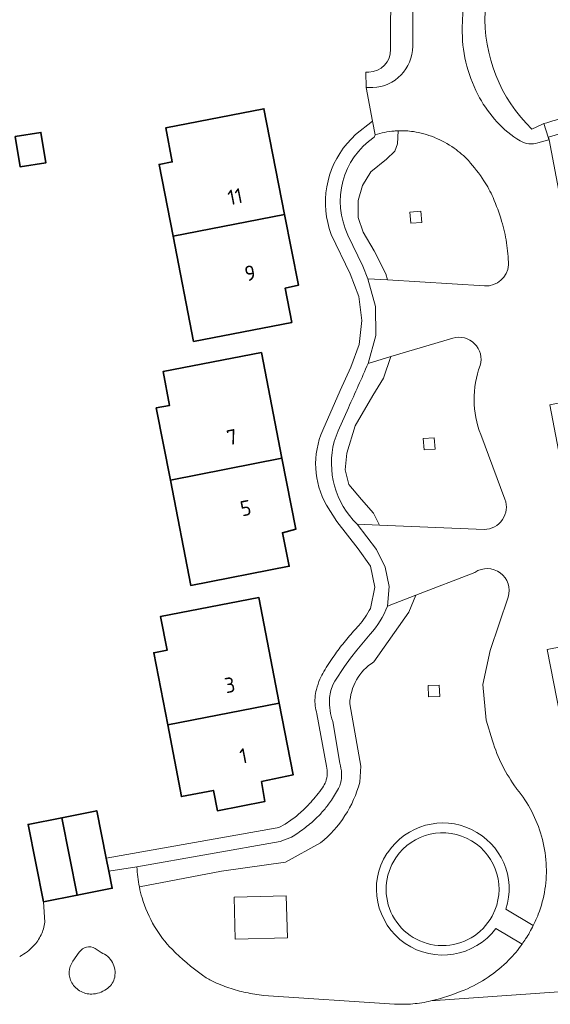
# Model space of a CAD drawing. Extents: x 150256 to 156914, y 461459 to 469481.
# Tile 705 of 731: x 154907 to 154954, y 468125 to 468212. Entities that reach past the tile are written whole.
import ezdxf
from ezdxf.enums import TextEntityAlignment as Align

# ---------------------------------------------------------------- set-up
doc = ezdxf.new("R2010")
doc.units = 0
doc.header["$LTSCALE"] = 0.75
for name, color, linetype, lineweight in [('B-RO-GR-BEPLANTING_CULTUUR_BODEMBEDEKKER-GV', 251, 'CONTINUOUS', 18), ('B-RO-GR-GROENVOORZIENING-GV', 251, 'CONTINUOUS', 18), ('B-RO-GR-HAAG-GV', 251, 'CONTINUOUS', 13), ('B-RO-OG-BEBOUWING-GV', 6, 'CONTINUOUS', 35), ('B-RO-OG-BEBOUWING-T18', 1, 'CONTINUOUS', 18), ('B-RO-OG-TERREIN_CULTUURSCHEIDING-GV', 251, 'CONTINUOUS', 18), ('B-RO-OG-TERREIN_ONBEGROEID-GV', 251, 'CONTINUOUS', 18), ('B-RO-VH-VERHARDING_BETONSTRAATSTEEN-GV', 251, 'CONTINUOUS', 18), ('B-RO-VH-VERHARDING_TEGEL-GV', 251, 'CONTINUOUS', 18)]:
    doc.layers.add(name, color=color, linetype=linetype, lineweight=lineweight)
doc.styles.add('NLCS-ISO-M200-T18', font='NLCS-ISO.ttf', dxfattribs={"height": 360})

msp = doc.modelspace()

# ---------------------------------------------------------------- linework, layer by layer
at = {"layer": 'B-RO-GR-BEPLANTING_CULTUUR_BODEMBEDEKKER-GV'}
for points in [[(154912.457, 468129.703), (154911.897, 468128.892)], [(154912.457, 468129.703), (154911.897, 468128.892)], [(154914.404, 468129.665), (154913.865, 468130.037)], [(154914.404, 468129.665), (154913.865, 468130.037)]]:
    msp.add_lwpolyline(points, dxfattribs=at)
for points in [[(154913.865, 468130.037, 0.396248), (154912.457, 468129.703)], [(154913.865, 468130.037, 0.396248), (154912.457, 468129.703)], [(154915.397, 468128.798, 0.177479), (154914.404, 468129.665)], [(154915.397, 468128.798, 0.177479), (154914.404, 468129.665)], [(154911.897, 468128.892, 0.144766), (154911.567, 468127.952)], [(154911.897, 468128.892, 0.144766), (154911.567, 468127.952)], [(154915.6, 468127.495, 0.177401), (154915.397, 468128.798)], [(154915.6, 468127.495, 0.177401), (154915.397, 468128.798)], [(154911.567, 468127.952, 0.1464), (154911.799, 468126.982)], [(154911.567, 468127.952, 0.1464), (154911.799, 468126.982)], [(154911.799, 468126.982, 0.145523), (154912.615, 468126.204)], [(154911.799, 468126.982, 0.145523), (154912.615, 468126.204)], [(154915.006, 468126.518, 0.17384), (154915.6, 468127.495)], [(154915.006, 468126.518, 0.17384), (154915.6, 468127.495)], [(154912.615, 468126.204, 0.145284), (154913.724, 468125.995)], [(154912.615, 468126.204, 0.145284), (154913.724, 468125.995)], [(154913.724, 468125.995, 0.145787), (154915.006, 468126.518)], [(154913.724, 468125.995, 0.145787), (154915.006, 468126.518)]]:
    msp.add_lwpolyline(points, format="xyb", dxfattribs=at)
at = {"layer": 'B-RO-GR-GROENVOORZIENING-GV'}
for points in [[(154938.607, 468202.024, 0.369509), (154936.294, 468193.34)], [(154938.607, 468202.024, 0.369509), (154936.294, 468193.34)], [(154940.386, 468202.576, 0.053364), (154938.697, 468202.232)], [(154940.386, 468202.576, 0.053364), (154938.697, 468202.232)], [(154940.748, 468202.598, 0.011009), (154940.386, 468202.576)], [(154940.748, 468202.598, 0.011009), (154940.386, 468202.576)], [(154938.073, 468181.943, -0.006564), (154936.325, 468178.014)], [(154938.073, 468181.943, -0.006564), (154936.325, 468178.014)], [(154935.067, 468175.029, 0.268101), (154937.113, 468167.688)], [(154935.067, 468175.029, 0.268101), (154937.113, 468167.688)], [(154939.812, 468160.407, -0.078055), (154938.271, 468157.911)], [(154939.812, 468160.407, -0.078055), (154938.271, 468157.911)], [(154936.452, 468151.742, -0.248885), (154938.579, 468155.46)], [(154936.452, 468151.742, -0.248885), (154938.579, 468155.46)], [(154934.958, 468153.424, 0.04117), (154934.743, 468152.767)], [(154934.958, 468153.424, 0.04117), (154934.743, 468152.767)], [(154934.658, 468152.163, 0.050374), (154934.705, 468151.15)], [(154934.658, 468152.163, 0.050374), (154934.705, 468151.15)], [(154934.743, 468152.767, 0.047995), (154934.658, 468152.163)], [(154934.743, 468152.767, 0.047995), (154934.658, 468152.163)], [(154934.705, 468151.15, 0.048546), (154934.939, 468150.163)], [(154934.705, 468151.15, 0.048546), (154934.939, 468150.163)], [(154935.566, 468146.463, -0.068208), (154935.722, 468145.585)], [(154935.566, 468146.463, -0.068208), (154935.722, 468145.585)], [(154935.722, 468145.585, -0.068664), (154935.635, 468144.698)], [(154935.722, 468145.585, -0.068664), (154935.635, 468144.698)], [(154933.869, 468139.409, 0.15931), (154937.331, 468144.78)], [(154933.869, 468139.409, 0.15931), (154937.331, 468144.78)], [(154935.452, 468144.226, -0.026583), (154934.729, 468143.065)], [(154935.452, 468144.226, -0.026583), (154934.729, 468143.065)], [(154935.635, 468144.698, -0.069348), (154935.452, 468144.226)], [(154935.635, 468144.698, -0.069348), (154935.452, 468144.226)], [(154934.729, 468143.065, -0.025846), (154934.09, 468142.238)], [(154934.729, 468143.065, -0.025846), (154934.09, 468142.238)], [(154934.09, 468142.238, -0.026833), (154933.417, 468141.532)], [(154934.09, 468142.238, -0.026833), (154933.417, 468141.532)], [(154933.417, 468141.532, -0.027524), (154932.393, 468140.668)], [(154933.417, 468141.532, -0.027524), (154932.393, 468140.668)], [(154932.393, 468140.668, -0.027945), (154931.282, 468139.919)], [(154932.393, 468140.668, -0.027945), (154931.282, 468139.919)], [(154917.571, 468137.275, 0.0404), (154917.787, 468135.492)], [(154917.571, 468137.275, 0.0404), (154917.787, 468135.492)]]:
    msp.add_lwpolyline(points, format="xyb", dxfattribs=at)
for points in [[(154936.294, 468193.34), (154937.614, 468190.587), (154938.067, 468189.471), (154939.793, 468189.365), (154939.666, 468189.905), (154938.611, 468191.944), (154937.626, 468193.603), (154937.211, 468194.899), (154937.211, 468196.403), (154937.592, 468197.751), (154938.335, 468198.961), (154939.717, 468200.067), (154940.46, 468200.775), (154940.685, 468201.449), (154940.748, 468202.598)], [(154936.294, 468193.34), (154937.614, 468190.587), (154938.067, 468189.471), (154939.793, 468189.365), (154939.666, 468189.905), (154938.611, 468191.944), (154937.626, 468193.603), (154937.211, 468194.899), (154937.211, 468196.403), (154937.592, 468197.751), (154938.335, 468198.961), (154939.717, 468200.067), (154940.46, 468200.775), (154940.685, 468201.449), (154940.748, 468202.598)], [(154938.697, 468202.232), (154938.607, 468202.024)], [(154938.697, 468202.232), (154938.607, 468202.024)], [(154937.113, 468167.688), (154939.086, 468167.607), (154938.568, 468168.664), (154937.48, 468169.877), (154936.372, 468171.216), (154936.058, 468172.512), (154936.183, 468173.977), (154936.936, 468176.403), (154938.484, 468179.101), (154939.446, 468180.649), (154940.104, 468182.552), (154938.073, 468181.943)], [(154937.113, 468167.688), (154939.086, 468167.607), (154938.568, 468168.664), (154937.48, 468169.877), (154936.372, 468171.216), (154936.058, 468172.512), (154936.183, 468173.977), (154936.936, 468176.403), (154938.484, 468179.101), (154939.446, 468180.649), (154940.104, 468182.552), (154938.073, 468181.943)], [(154936.325, 468178.014), (154935.424, 468175.96), (154935.067, 468175.029)], [(154936.325, 468178.014), (154935.424, 468175.96), (154935.067, 468175.029)], [(154938.579, 468155.46), (154941.68, 468159.87), (154942.316, 468161.38), (154939.812, 468160.407)], [(154938.579, 468155.46), (154941.68, 468159.87), (154942.316, 468161.38), (154939.812, 468160.407)], [(154938.271, 468157.911), (154937.066, 468156.492), (154936.513, 468155.786), (154935.988, 468155.058), (154935.136, 468153.766), (154934.958, 468153.424)], [(154938.271, 468157.911), (154937.066, 468156.492), (154936.513, 468155.786), (154935.988, 468155.058), (154935.136, 468153.766), (154934.958, 468153.424)], [(154937.331, 468144.78), (154937.42, 468146.2), (154936.452, 468151.742)], [(154937.331, 468144.78), (154937.42, 468146.2), (154936.452, 468151.742)], [(154934.939, 468150.163), (154935.566, 468146.463)], [(154934.939, 468150.163), (154935.566, 468146.463)], [(154931.282, 468139.919), (154930.272, 468139.517), (154917.571, 468137.275)], [(154931.282, 468139.919), (154930.272, 468139.517), (154917.571, 468137.275)], [(154917.787, 468135.492), (154925.06, 468136.88), (154930.76, 468137.7), (154933.869, 468139.409)], [(154917.787, 468135.492), (154925.06, 468136.88), (154930.76, 468137.7), (154933.869, 468139.409)]]:
    msp.add_lwpolyline(points, dxfattribs=at)
at = {"layer": 'B-RO-GR-HAAG-GV'}
for points in [[(154938.607, 468202.024, 0.369509), (154936.294, 468193.34)], [(154938.607, 468202.024, 0.369509), (154936.294, 468193.34)], [(154940.386, 468202.576, 0.053364), (154938.697, 468202.232)], [(154940.386, 468202.576, 0.053364), (154938.697, 468202.232)], [(154940.748, 468202.598, 0.011009), (154940.386, 468202.576)], [(154940.748, 468202.598, 0.011009), (154940.386, 468202.576)], [(154938.073, 468181.943, -0.006564), (154936.325, 468178.014)], [(154938.073, 468181.943, -0.006564), (154936.325, 468178.014)], [(154935.067, 468175.029, 0.268101), (154937.113, 468167.688)], [(154935.067, 468175.029, 0.268101), (154937.113, 468167.688)], [(154939.812, 468160.407, -0.078055), (154938.271, 468157.911)], [(154939.812, 468160.407, -0.078055), (154938.271, 468157.911)], [(154936.452, 468151.742, -0.248885), (154938.579, 468155.46)], [(154936.452, 468151.742, -0.248885), (154938.579, 468155.46)], [(154934.958, 468153.424, 0.04117), (154934.743, 468152.767)], [(154934.958, 468153.424, 0.04117), (154934.743, 468152.767)], [(154934.658, 468152.163, 0.050374), (154934.705, 468151.15)], [(154934.658, 468152.163, 0.050374), (154934.705, 468151.15)], [(154934.743, 468152.767, 0.047995), (154934.658, 468152.163)], [(154934.743, 468152.767, 0.047995), (154934.658, 468152.163)], [(154934.705, 468151.15, 0.048546), (154934.939, 468150.163)], [(154934.705, 468151.15, 0.048546), (154934.939, 468150.163)], [(154935.566, 468146.463, -0.068208), (154935.722, 468145.585)], [(154935.566, 468146.463, -0.068208), (154935.722, 468145.585)], [(154935.722, 468145.585, -0.068664), (154935.635, 468144.698)], [(154935.722, 468145.585, -0.068664), (154935.635, 468144.698)], [(154933.869, 468139.409, 0.15931), (154937.331, 468144.78)], [(154933.869, 468139.409, 0.15931), (154937.331, 468144.78)], [(154935.452, 468144.226, -0.026583), (154934.729, 468143.065)], [(154935.452, 468144.226, -0.026583), (154934.729, 468143.065)], [(154935.635, 468144.698, -0.069348), (154935.452, 468144.226)], [(154935.635, 468144.698, -0.069348), (154935.452, 468144.226)], [(154934.729, 468143.065, -0.025846), (154934.09, 468142.238)], [(154934.729, 468143.065, -0.025846), (154934.09, 468142.238)], [(154934.09, 468142.238, -0.026833), (154933.417, 468141.532)], [(154934.09, 468142.238, -0.026833), (154933.417, 468141.532)], [(154933.417, 468141.532, -0.027524), (154932.393, 468140.668)], [(154933.417, 468141.532, -0.027524), (154932.393, 468140.668)], [(154932.393, 468140.668, -0.027945), (154931.282, 468139.919)], [(154932.393, 468140.668, -0.027945), (154931.282, 468139.919)], [(154917.571, 468137.275, 0.0404), (154917.787, 468135.492)], [(154917.571, 468137.275, 0.0404), (154917.787, 468135.492)]]:
    msp.add_lwpolyline(points, format="xyb", dxfattribs=at)
for points in [[(154936.294, 468193.34), (154937.614, 468190.587), (154938.067, 468189.471), (154939.793, 468189.365), (154939.666, 468189.905), (154938.611, 468191.944), (154937.626, 468193.603), (154937.211, 468194.899), (154937.211, 468196.403), (154937.592, 468197.751), (154938.335, 468198.961), (154939.717, 468200.067), (154940.46, 468200.775), (154940.685, 468201.449), (154940.748, 468202.598)], [(154936.294, 468193.34), (154937.614, 468190.587), (154938.067, 468189.471), (154939.793, 468189.365), (154939.666, 468189.905), (154938.611, 468191.944), (154937.626, 468193.603), (154937.211, 468194.899), (154937.211, 468196.403), (154937.592, 468197.751), (154938.335, 468198.961), (154939.717, 468200.067), (154940.46, 468200.775), (154940.685, 468201.449), (154940.748, 468202.598)], [(154938.697, 468202.232), (154938.607, 468202.024)], [(154938.697, 468202.232), (154938.607, 468202.024)], [(154937.113, 468167.688), (154939.086, 468167.607), (154938.568, 468168.664), (154937.48, 468169.877), (154936.372, 468171.216), (154936.058, 468172.512), (154936.183, 468173.977), (154936.936, 468176.403), (154938.484, 468179.101), (154939.446, 468180.649), (154940.104, 468182.552), (154938.073, 468181.943)], [(154937.113, 468167.688), (154939.086, 468167.607), (154938.568, 468168.664), (154937.48, 468169.877), (154936.372, 468171.216), (154936.058, 468172.512), (154936.183, 468173.977), (154936.936, 468176.403), (154938.484, 468179.101), (154939.446, 468180.649), (154940.104, 468182.552), (154938.073, 468181.943)], [(154936.325, 468178.014), (154935.424, 468175.96), (154935.067, 468175.029)], [(154936.325, 468178.014), (154935.424, 468175.96), (154935.067, 468175.029)], [(154938.579, 468155.46), (154941.68, 468159.87), (154942.316, 468161.38), (154939.812, 468160.407)], [(154938.579, 468155.46), (154941.68, 468159.87), (154942.316, 468161.38), (154939.812, 468160.407)], [(154938.271, 468157.911), (154937.066, 468156.492), (154936.513, 468155.786), (154935.988, 468155.058), (154935.136, 468153.766), (154934.958, 468153.424)], [(154938.271, 468157.911), (154937.066, 468156.492), (154936.513, 468155.786), (154935.988, 468155.058), (154935.136, 468153.766), (154934.958, 468153.424)], [(154937.331, 468144.78), (154937.42, 468146.2), (154936.452, 468151.742)], [(154937.331, 468144.78), (154937.42, 468146.2), (154936.452, 468151.742)], [(154934.939, 468150.163), (154935.566, 468146.463)], [(154934.939, 468150.163), (154935.566, 468146.463)], [(154931.282, 468139.919), (154930.272, 468139.517), (154917.571, 468137.275)], [(154931.282, 468139.919), (154930.272, 468139.517), (154917.571, 468137.275)], [(154917.787, 468135.492), (154925.06, 468136.88), (154930.76, 468137.7), (154933.869, 468139.409)], [(154917.787, 468135.492), (154925.06, 468136.88), (154930.76, 468137.7), (154933.869, 468139.409)]]:
    msp.add_lwpolyline(points, dxfattribs=at)
at = {"layer": 'B-RO-OG-BEBOUWING-GV'}
for points in [[(154930.672, 468195.156), (154928.837, 468204.55), (154920.122, 468202.848), (154920.71, 468199.835), (154919.533, 468199.605), (154920.775, 468193.244)], [(154930.672, 468195.156), (154928.837, 468204.55), (154920.122, 468202.848), (154920.71, 468199.835), (154919.533, 468199.605), (154920.775, 468193.244)], [(154906.774, 468202.075), (154907.218, 468199.386), (154909.501, 468199.763), (154909.057, 468202.452)], [(154906.774, 468202.075), (154907.218, 468199.386), (154909.501, 468199.763), (154909.057, 468202.452)], [(154920.775, 468193.244), (154922.6, 468183.898), (154931.3, 468185.597), (154930.724, 468188.642), (154931.897, 468188.882), (154930.672, 468195.156)], [(154920.775, 468193.244), (154922.6, 468183.898), (154931.3, 468185.597), (154930.724, 468188.642), (154931.897, 468188.882), (154930.672, 468195.156)], [(154930.439, 468173.533), (154928.616, 468182.919), (154919.889, 468181.224), (154920.471, 468178.23), (154919.293, 468178.001), (154920.536, 468171.602)], [(154930.439, 468173.533), (154928.616, 468182.919), (154919.889, 468181.224), (154920.471, 468178.23), (154919.293, 468178.001), (154920.536, 468171.602)], [(154920.536, 468171.602), (154922.352, 468162.253), (154931.079, 468163.948), (154930.478, 468166.926), (154931.662, 468167.239), (154930.439, 468173.533)], [(154920.536, 468171.602), (154922.352, 468162.253), (154931.079, 468163.948), (154930.478, 468166.926), (154931.662, 468167.239), (154930.439, 468173.533)], [(154920.301, 468149.865), (154930.19, 468151.811), (154928.388, 468161.173), (154919.669, 468159.493), (154920.245, 468156.501), (154919.067, 468156.274)], [(154920.301, 468149.865), (154930.19, 468151.811), (154928.388, 468161.173), (154919.669, 468159.493), (154920.245, 468156.501), (154919.067, 468156.274)], [(154930.19, 468151.811), (154920.301, 468149.865), (154921.524, 468143.508), (154924.361, 468144.059), (154924.707, 468142.261), (154928.927, 468143.081), (154928.637, 468144.847), (154931.418, 468145.429)], [(154930.19, 468151.811), (154920.301, 468149.865), (154921.524, 468143.508), (154924.361, 468144.059), (154924.707, 468142.261), (154928.927, 468143.081), (154928.637, 468144.847), (154931.418, 468145.429)], [(154912.284, 468134.76), (154910.912, 468141.636), (154907.918, 468141.04), (154909.291, 468134.163)], [(154912.284, 468134.76), (154910.912, 468141.636), (154907.918, 468141.04), (154909.291, 468134.163)], [(154915.08, 468136.902), (154914.851, 468138.053), (154914.014, 468142.254), (154910.912, 468141.636), (154912.284, 468134.76), (154915.383, 468135.379)], [(154915.08, 468136.902), (154914.851, 468138.053), (154914.014, 468142.254), (154910.912, 468141.636), (154912.284, 468134.76), (154915.383, 468135.379)]]:
    msp.add_lwpolyline(points, close=True, dxfattribs=at)
at = {"layer": 'B-RO-OG-TERREIN_CULTUURSCHEIDING-GV'}
for points in [[(154940.748, 468202.598), (154940.685, 468201.449), (154940.46, 468200.775), (154939.717, 468200.067), (154938.335, 468198.961), (154937.592, 468197.751), (154937.211, 468196.403), (154937.211, 468194.899), (154937.626, 468193.603), (154938.611, 468191.944), (154939.666, 468189.905), (154939.793, 468189.365), (154948.409, 468188.835)], [(154940.748, 468202.598), (154940.685, 468201.449), (154940.46, 468200.775), (154939.717, 468200.067), (154938.335, 468198.961), (154937.592, 468197.751), (154937.211, 468196.403), (154937.211, 468194.899), (154937.626, 468193.603), (154938.611, 468191.944), (154939.666, 468189.905), (154939.793, 468189.365), (154948.409, 468188.835)], [(154945.59, 468184.196), (154940.104, 468182.552), (154939.446, 468180.649), (154938.484, 468179.101), (154936.936, 468176.403), (154936.183, 468173.977), (154936.058, 468172.512), (154936.372, 468171.216), (154937.48, 468169.877), (154938.568, 468168.664), (154939.086, 468167.607), (154948.375, 468167.223)], [(154945.59, 468184.196), (154940.104, 468182.552), (154939.446, 468180.649), (154938.484, 468179.101), (154936.936, 468176.403), (154936.183, 468173.977), (154936.058, 468172.512), (154936.372, 468171.216), (154937.48, 468169.877), (154938.568, 468168.664), (154939.086, 468167.607), (154948.375, 468167.223)], [(154950.216, 468169.912), (154948.079, 468175.635)], [(154950.216, 468169.912), (154948.079, 468175.635)], [(154947.552, 468163.409), (154942.316, 468161.38), (154941.68, 468159.87), (154938.579, 468155.46)], [(154947.552, 468163.409), (154942.316, 468161.38), (154941.68, 468159.87), (154938.579, 468155.46)], [(154949.105, 468148.465), (154948.548, 468150.286), (154948.268, 468153.472), (154948.903, 468156.465), (154950.502, 468161.22)], [(154949.105, 468148.465), (154948.548, 468150.286), (154948.268, 468153.472), (154948.903, 468156.465), (154950.502, 468161.22)], [(154936.452, 468151.742), (154937.42, 468146.2), (154937.331, 468144.78)], [(154936.452, 468151.742), (154937.42, 468146.2), (154937.331, 468144.78)], [(154951.283, 468144.17), (154951.248, 468144.239)], [(154951.283, 468144.17), (154951.248, 468144.239)], [(154933.869, 468139.409), (154930.76, 468137.7), (154925.06, 468136.88), (154917.787, 468135.492)], [(154933.869, 468139.409), (154930.76, 468137.7), (154925.06, 468136.88), (154917.787, 468135.492)], [(154939.727, 468138.475), (154939.831, 468138.549)], [(154939.727, 468138.475), (154939.831, 468138.549)], [(154950.307, 468133.521), (154952.729, 468132.069)], [(154950.307, 468133.521), (154952.729, 468132.069)], [(154951.733, 468130.409), (154949.414, 468131.812)], [(154951.733, 468130.409), (154949.414, 468131.812)], [(154928.807, 468125.863), (154940.413, 468125.104)], [(154928.807, 468125.863), (154940.413, 468125.104)]]:
    msp.add_lwpolyline(points, dxfattribs=at)
for points in [[(154942.093, 468202.524, 0.047562), (154940.748, 468202.598)], [(154942.093, 468202.524, 0.047562), (154940.748, 468202.598)], [(154943.924, 468202.022, 0.060194), (154942.093, 468202.524)], [(154943.924, 468202.022, 0.060194), (154942.093, 468202.524)], [(154945.712, 468201.051, 0.055425), (154943.924, 468202.022)], [(154945.712, 468201.051, 0.055425), (154943.924, 468202.022)], [(154946.976, 468199.945, 0.055674), (154945.712, 468201.051)], [(154946.976, 468199.945, 0.055674), (154945.712, 468201.051)], [(154948.356, 468198.163, 0.041715), (154946.976, 468199.945)], [(154948.356, 468198.163, 0.041715), (154946.976, 468199.945)], [(154949.164, 468196.662, 0.041202), (154948.356, 468198.163)], [(154949.164, 468196.662, 0.041202), (154948.356, 468198.163)], [(154949.925, 468194.567, 0.030933), (154949.164, 468196.662)], [(154949.925, 468194.567, 0.030933), (154949.164, 468196.662)], [(154950.355, 468192.666, 0.031498), (154949.925, 468194.567)], [(154950.355, 468192.666, 0.031498), (154949.925, 468194.567)], [(154950.532, 468190.694, 0.037999), (154950.355, 468192.666)], [(154950.532, 468190.694, 0.037999), (154950.355, 468192.666)], [(154948.409, 468188.835, 0.411341), (154950.532, 468190.694)], [(154948.409, 468188.835, 0.411341), (154950.532, 468190.694)], [(154948.013, 468181.765, 0.596209), (154945.59, 468184.196)], [(154948.013, 468181.765, 0.596209), (154945.59, 468184.196)], [(154948.079, 468175.635, -0.184665), (154948.013, 468181.765)], [(154948.079, 468175.635, -0.184665), (154948.013, 468181.765)], [(154948.375, 468167.223, 0.51962), (154950.216, 468169.912)], [(154948.375, 468167.223, 0.51962), (154950.216, 468169.912)], [(154950.502, 468161.22, 0.709641), (154947.552, 468163.409)], [(154950.502, 468161.22, 0.709641), (154947.552, 468163.409)], [(154938.579, 468155.46, 0.248885), (154936.452, 468151.742)], [(154938.579, 468155.46, 0.248885), (154936.452, 468151.742)], [(154951.248, 468144.239, -0.086457), (154949.105, 468148.465)], [(154951.248, 468144.239, -0.086457), (154949.105, 468148.465)], [(154937.331, 468144.78, -0.15931), (154933.869, 468139.409)], [(154937.331, 468144.78, -0.15931), (154933.869, 468139.409)], [(154952.589, 468142.198, 0.053001), (154951.283, 468144.17)], [(154952.589, 468142.198, 0.053001), (154951.283, 468144.17)], [(154953.46, 468139.999, 0.053308), (154952.589, 468142.198)], [(154953.46, 468139.999, 0.053308), (154952.589, 468142.198)], [(154939.831, 468138.549, -0.870362), (154950.307, 468133.521)], [(154939.831, 468138.549, -0.870362), (154950.307, 468133.521)], [(154953.868, 468137.604, 0.052577), (154953.46, 468139.999)], [(154953.868, 468137.604, 0.052577), (154953.46, 468139.999)], [(154949.414, 468131.812, -0.961828), (154939.727, 468138.475)], [(154949.414, 468131.812, -0.961828), (154939.727, 468138.475)], [(154953.765, 468135.281, 0.054659), (154953.868, 468137.604)], [(154953.765, 468135.281, 0.054659), (154953.868, 468137.604)], [(154917.787, 468135.492, 0.021037), (154918.027, 468134.53)], [(154917.787, 468135.492, 0.021037), (154918.027, 468134.53)], [(154953.172, 468133.071, 0.054698), (154953.765, 468135.281)], [(154953.172, 468133.071, 0.054698), (154953.765, 468135.281)], [(154918.027, 468134.53, 0.061809), (154919.137, 468131.978)], [(154918.027, 468134.53, 0.061809), (154919.137, 468131.978)], [(154952.729, 468132.069, 0.022892), (154953.172, 468133.071)], [(154952.729, 468132.069, 0.022892), (154953.172, 468133.071)], [(154919.137, 468131.978, 0.062214), (154920.686, 468129.961)], [(154919.137, 468131.978, 0.062214), (154920.686, 468129.961)], [(154950.563, 468129.014, 0.038607), (154951.733, 468130.409)], [(154950.563, 468129.014, 0.038607), (154951.733, 468130.409)], [(154920.686, 468129.961, 0.043662), (154923.393, 468127.653)], [(154920.686, 468129.961, 0.043662), (154923.393, 468127.653)], [(154948.719, 468127.478, 0.050896), (154950.563, 468129.014)], [(154948.719, 468127.478, 0.050896), (154950.563, 468129.014)], [(154923.393, 468127.653, 0.044755), (154924.282, 468127.131)], [(154923.393, 468127.653, 0.044755), (154924.282, 468127.131)], [(154924.282, 468127.131, 0.028811), (154925.739, 468126.539)], [(154924.282, 468127.131, 0.028811), (154925.739, 468126.539)], [(154946.614, 468126.347, 0.050734), (154948.719, 468127.478)], [(154946.614, 468126.347, 0.050734), (154948.719, 468127.478)], [(154925.739, 468126.539, 0.030178), (154927.234, 468126.122)], [(154925.739, 468126.539, 0.030178), (154927.234, 468126.122)], [(154927.234, 468126.122, 0.023614), (154928.807, 468125.863)], [(154927.234, 468126.122, 0.023614), (154928.807, 468125.863)], [(154943.645, 468125.377, 0.038372), (154946.614, 468126.347)], [(154943.645, 468125.377, 0.038372), (154946.614, 468126.347)], [(154940.413, 468125.104, 0.039973), (154942.039, 468125.117)], [(154940.413, 468125.104, 0.039973), (154942.039, 468125.117)], [(154942.039, 468125.117, 0.040012), (154943.645, 468125.377)], [(154942.039, 468125.117, 0.040012), (154943.645, 468125.377)]]:
    msp.add_lwpolyline(points, format="xyb", dxfattribs=at)
for points in [[(154942.752, 468195.454), (154942.841, 468194.463), (154941.862, 468194.394), (154941.78, 468195.385)], [(154942.752, 468195.454), (154942.841, 468194.463), (154941.862, 468194.394), (154941.78, 468195.385)], [(154943.059, 468174.286), (154942.977, 468175.277), (154943.949, 468175.346), (154944.037, 468174.355)], [(154943.059, 468174.286), (154942.977, 468175.277), (154943.949, 468175.346), (154944.037, 468174.355)], [(154944.39, 468153.4), (154944.43, 468152.4), (154943.44, 468152.36), (154943.4, 468153.36)], [(154944.39, 468153.4), (154944.43, 468152.4), (154943.44, 468152.36), (154943.4, 468153.36)], [(154930.82, 468134.71), (154930.92, 468130.97), (154926.3, 468130.85), (154926.2, 468134.58)], [(154930.82, 468134.71), (154930.92, 468130.97), (154926.3, 468130.85), (154926.2, 468134.58)]]:
    msp.add_lwpolyline(points, close=True, dxfattribs=at)
at = {"layer": 'B-RO-OG-TERREIN_ONBEGROEID-GV'}
for points in [[(154949.117, 468132.971, 0.947013), (154940.538, 468138.086)], [(154949.117, 468132.971, 0.947013), (154940.538, 468138.086)], [(154940.538, 468138.086, 1.051607), (154949.072, 468132.906)], [(154940.538, 468138.086, 1.051607), (154949.072, 468132.906)]]:
    msp.add_lwpolyline(points, format="xyb", dxfattribs=at)
msp.add_lwpolyline([(154949.072, 468132.906), (154949.117, 468132.971)], dxfattribs=at)
msp.add_lwpolyline([(154949.072, 468132.906), (154949.117, 468132.971)], dxfattribs=at)
at = {"layer": 'B-RO-VH-VERHARDING_BETONSTRAATSTEEN-GV'}
for points in [[(154942.04, 468210.099), (154942.101, 468229.022), (154942.104, 468229.866)], [(154942.04, 468210.099), (154942.101, 468229.022), (154942.104, 468229.866)], [(154946.43, 468211.738), (154946.662, 468216.974), (154947.075, 468228.474), (154947.101, 468228.844), (154942.101, 468229.022), (154942.04, 468210.099)], [(154946.43, 468211.738), (154946.662, 468216.974), (154947.075, 468228.474), (154947.101, 468228.844), (154942.101, 468229.022), (154942.04, 468210.099)], [(154947.101, 468228.844), (154947.075, 468228.474), (154946.662, 468216.974), (154946.43, 468211.738)], [(154947.101, 468228.844), (154947.075, 468228.474), (154946.662, 468216.974), (154946.43, 468211.738)], [(154940.103, 468215.906), (154940.069, 468209.816)], [(154940.103, 468215.906), (154940.069, 468209.816)], [(154938.145, 468207.798), (154937.874, 468207.791), (154937.91, 468206.432), (154938.486, 468206.433)], [(154938.145, 468207.798), (154937.874, 468207.791), (154937.91, 468206.432), (154938.486, 468206.433)], [(154938.486, 468206.433), (154937.91, 468206.432), (154938.469, 468203.444), (154938.697, 468202.232)], [(154938.486, 468206.433), (154937.91, 468206.432), (154938.469, 468203.444), (154938.697, 468202.232)], [(154938.607, 468202.024), (154938.697, 468202.232), (154938.469, 468203.444), (154936.954, 468202.262), (154936.213, 468201.47)], [(154938.607, 468202.024), (154938.697, 468202.232), (154938.469, 468203.444), (154936.954, 468202.262), (154936.213, 468201.47)], [(154953.135, 468201.515), (154954.108, 468201.79), (154954.119, 468201.791), (154954.046, 468202.029), (154953.675, 468203.229), (154953.486, 468203.168), (154952.604, 468202.75)], [(154953.135, 468201.515), (154954.108, 468201.79), (154954.119, 468201.791), (154954.046, 468202.029), (154953.675, 468203.229), (154953.486, 468203.168), (154952.604, 468202.75)], [(154953.675, 468203.229), (154954.046, 468202.029), (154954.119, 468201.791), (154954.108, 468201.79), (154953.135, 468201.515)], [(154953.675, 468203.229), (154954.046, 468202.029), (154954.119, 468201.791), (154954.108, 468201.79), (154953.135, 468201.515)], [(154951.261, 468201.868), (154951.567, 468201.696)], [(154951.567, 468201.696), (154951.261, 468201.868)], [(154951.261, 468201.868), (154951.567, 468201.696)], [(154951.567, 468201.696), (154951.261, 468201.868)], [(154957.882, 468128.036), (154958.266, 468134.513), (154953.948, 468156.566), (154958.193, 468157.394), (154954.195, 468178.282), (154958.426, 468179.126), (154954.132, 468201.794), (154954.085, 468202.041), (154955.573, 468202.461)], [(154957.882, 468128.036), (154958.266, 468134.513), (154953.948, 468156.566), (154958.193, 468157.394), (154954.195, 468178.282), (154958.426, 468179.126), (154954.132, 468201.794), (154954.085, 468202.041), (154955.573, 468202.461)], [(154934.807, 468193.401), (154936.501, 468189.911), (154937.265, 468187.902), (154937.532, 468185.769), (154937.292, 468183.631), (154936.554, 468181.613), (154935.607, 468179.541), (154934.056, 468176.019)], [(154934.807, 468193.401), (154936.501, 468189.911), (154937.265, 468187.902), (154937.532, 468185.769), (154937.292, 468183.631), (154936.554, 468181.613), (154935.607, 468179.541), (154934.056, 468176.019)], [(154938.073, 468181.943), (154938.75, 468184.422), (154938.745, 468186.991), (154938.067, 468189.471), (154937.614, 468190.587), (154936.294, 468193.34)], [(154938.073, 468181.943), (154938.75, 468184.422), (154938.745, 468186.991), (154938.067, 468189.471), (154937.614, 468190.587), (154936.294, 468193.34)], [(154948.409, 468188.835), (154939.793, 468189.365), (154938.067, 468189.471), (154938.745, 468186.991), (154938.75, 468184.422), (154938.073, 468181.943), (154940.104, 468182.552), (154945.59, 468184.196)], [(154948.409, 468188.835), (154939.793, 468189.365), (154938.067, 468189.471), (154938.745, 468186.991), (154938.75, 468184.422), (154938.073, 468181.943), (154940.104, 468182.552), (154945.59, 468184.196)], [(154935.067, 468175.029), (154935.424, 468175.96), (154936.325, 468178.014)], [(154935.067, 468175.029), (154935.424, 468175.96), (154936.325, 468178.014)], [(154948.079, 468175.635), (154950.216, 468169.912)], [(154948.079, 468175.635), (154950.216, 468169.912)], [(154934.4, 468169.361), (154935.301, 468167.914), (154937.194, 468165.511), (154938.288, 468163.951), (154938.674, 468162.084), (154938.292, 468160.213)], [(154934.4, 468169.361), (154935.301, 468167.914), (154937.194, 468165.511), (154938.288, 468163.951), (154938.674, 468162.084), (154938.292, 468160.213)], [(154939.812, 468160.407), (154939.941, 468162.155), (154939.603, 468163.875), (154938.817, 468165.444), (154937.113, 468167.688)], [(154948.375, 468167.223), (154939.086, 468167.607), (154937.113, 468167.688), (154938.817, 468165.444), (154939.603, 468163.875), (154939.941, 468162.155), (154939.812, 468160.407), (154942.316, 468161.38), (154947.552, 468163.409)], [(154939.812, 468160.407), (154939.941, 468162.155), (154939.603, 468163.875), (154938.817, 468165.444), (154937.113, 468167.688)], [(154948.375, 468167.223), (154939.086, 468167.607), (154937.113, 468167.688), (154938.817, 468165.444), (154939.603, 468163.875), (154939.941, 468162.155), (154939.812, 468160.407), (154942.316, 468161.38), (154947.552, 468163.409)], [(154950.502, 468161.22), (154948.903, 468156.465), (154948.268, 468153.472), (154948.548, 468150.286), (154949.105, 468148.465)], [(154950.502, 468161.22), (154948.903, 468156.465), (154948.268, 468153.472), (154948.548, 468150.286), (154949.105, 468148.465)], [(154937.261, 468158.691), (154936.912, 468158.32)], [(154937.261, 468158.691), (154936.912, 468158.32)], [(154934.958, 468153.424), (154935.136, 468153.766), (154935.988, 468155.058), (154936.513, 468155.786), (154937.066, 468156.492), (154938.271, 468157.911)], [(154934.958, 468153.424), (154935.136, 468153.766), (154935.988, 468155.058), (154936.513, 468155.786), (154937.066, 468156.492), (154938.271, 468157.911)], [(154933.539, 468150.847), (154934.386, 468146.211)], [(154933.539, 468150.847), (154934.386, 468146.211)], [(154935.566, 468146.463), (154934.939, 468150.163)], [(154935.566, 468146.463), (154934.939, 468150.163)], [(154951.248, 468144.239), (154951.283, 468144.17)], [(154951.248, 468144.239), (154951.283, 468144.17)], [(154931.235, 468141.41), (154930.709, 468141.056), (154930.151, 468140.755), (154930.002, 468140.733), (154914.851, 468138.053), (154915.08, 468136.902), (154917.571, 468137.275), (154930.272, 468139.517), (154931.282, 468139.919)], [(154931.235, 468141.41), (154930.709, 468141.056), (154930.151, 468140.755), (154930.002, 468140.733), (154914.851, 468138.053), (154915.08, 468136.902), (154917.571, 468137.275), (154930.272, 468139.517), (154931.282, 468139.919)], [(154939.831, 468138.549), (154939.727, 468138.475)], [(154939.831, 468138.549), (154939.727, 468138.475)], [(154917.571, 468137.275), (154915.08, 468136.902), (154915.383, 468135.379), (154912.284, 468134.76), (154909.291, 468134.163), (154909.394, 468132.364)], [(154917.571, 468137.275), (154915.08, 468136.902), (154915.383, 468135.379), (154912.284, 468134.76), (154909.291, 468134.163), (154909.394, 468132.364)], [(154949.117, 468132.971), (154949.072, 468132.906)], [(154949.117, 468132.971), (154949.072, 468132.906)], [(154952.729, 468132.069), (154950.307, 468133.521)], [(154952.729, 468132.069), (154950.307, 468133.521)], [(154949.414, 468131.812), (154951.733, 468130.409)], [(154949.414, 468131.812), (154951.733, 468130.409)], [(154911.897, 468128.892), (154912.457, 468129.703)], [(154911.897, 468128.892), (154912.457, 468129.703)], [(154913.865, 468130.037), (154914.404, 468129.665)], [(154913.865, 468130.037), (154914.404, 468129.665)], [(154940.413, 468125.104), (154928.807, 468125.863)], [(154940.413, 468125.104), (154928.807, 468125.863)], [(154958.466, 468126.409), (154958.368, 468126.409), (154943.645, 468125.377)], [(154943.645, 468125.377), (154958.368, 468126.409)], [(154958.466, 468126.409), (154958.368, 468126.409), (154943.645, 468125.377)], [(154943.645, 468125.377), (154958.368, 468126.409)]]:
    msp.add_lwpolyline(points, dxfattribs=at)
for points in [[(154952.604, 468202.75, -0.213485), (154948.451, 468213.173)], [(154952.604, 468202.75, -0.213485), (154948.451, 468213.173)], [(154946.43, 468211.738, 0.062414), (154946.752, 468208.694)], [(154946.752, 468208.694, -0.062414), (154946.43, 468211.738)], [(154946.43, 468211.738, 0.062414), (154946.752, 468208.694)], [(154946.752, 468208.694, -0.062414), (154946.43, 468211.738)], [(154940.069, 468209.816, -0.41401), (154938.145, 468207.798)], [(154940.069, 468209.816, -0.41401), (154938.145, 468207.798)], [(154938.486, 468206.433, 0.404429), (154942.04, 468210.099)], [(154942.04, 468210.099, -0.404429), (154938.486, 468206.433)], [(154938.486, 468206.433, 0.404429), (154942.04, 468210.099)], [(154942.04, 468210.099, -0.404429), (154938.486, 468206.433)], [(154946.752, 468208.694, 0.061266), (154947.804, 468205.824)], [(154947.804, 468205.824, -0.061266), (154946.752, 468208.694)], [(154946.752, 468208.694, 0.061266), (154947.804, 468205.824)], [(154947.804, 468205.824, -0.061266), (154946.752, 468208.694)], [(154947.804, 468205.824, 0.061741), (154949.289, 468203.634)], [(154949.289, 468203.634, -0.061741), (154947.804, 468205.824)], [(154947.804, 468205.824, 0.061741), (154949.289, 468203.634)], [(154949.289, 468203.634, -0.061741), (154947.804, 468205.824)], [(154949.289, 468203.634, 0.06155), (154951.261, 468201.868)], [(154951.261, 468201.868, -0.06155), (154949.289, 468203.634)], [(154949.289, 468203.634, 0.06155), (154951.261, 468201.868)], [(154951.261, 468201.868, -0.06155), (154949.289, 468203.634)], [(154957.868, 468204.417, 0.017651), (154953.675, 468203.229)], [(154957.868, 468204.417, 0.017651), (154953.675, 468203.229)], [(154936.294, 468193.34, -0.369509), (154938.607, 468202.024)], [(154936.294, 468193.34, -0.369509), (154938.607, 468202.024)], [(154938.697, 468202.232, -0.053364), (154940.386, 468202.576)], [(154938.697, 468202.232, -0.053364), (154940.386, 468202.576)], [(154940.386, 468202.576, -0.011009), (154940.748, 468202.598)], [(154940.386, 468202.576, -0.011009), (154940.748, 468202.598)], [(154940.748, 468202.598, -0.047562), (154942.093, 468202.524)], [(154940.748, 468202.598, -0.047562), (154942.093, 468202.524)], [(154942.093, 468202.524, -0.060194), (154943.924, 468202.022)], [(154942.093, 468202.524, -0.060194), (154943.924, 468202.022)], [(154943.924, 468202.022, -0.055425), (154945.712, 468201.051)], [(154943.924, 468202.022, -0.055425), (154945.712, 468201.051)], [(154936.213, 468201.47, 0.271637), (154934.807, 468193.401)], [(154936.213, 468201.47, 0.271637), (154934.807, 468193.401)], [(154945.712, 468201.051, -0.055674), (154946.976, 468199.945)], [(154945.712, 468201.051, -0.055674), (154946.976, 468199.945)], [(154951.567, 468201.696, 0.200867), (154953.135, 468201.515)], [(154953.135, 468201.515, -0.200867), (154951.567, 468201.696)], [(154951.567, 468201.696, 0.200867), (154953.135, 468201.515)], [(154953.135, 468201.515, -0.200867), (154951.567, 468201.696)], [(154946.976, 468199.945, -0.041715), (154948.356, 468198.163)], [(154946.976, 468199.945, -0.041715), (154948.356, 468198.163)], [(154948.356, 468198.163, -0.041202), (154949.164, 468196.662)], [(154948.356, 468198.163, -0.041202), (154949.164, 468196.662)], [(154949.164, 468196.662, -0.030933), (154949.925, 468194.567)], [(154949.164, 468196.662, -0.030933), (154949.925, 468194.567)], [(154949.925, 468194.567, -0.031498), (154950.355, 468192.666)], [(154949.925, 468194.567, -0.031498), (154950.355, 468192.666)], [(154950.355, 468192.666, -0.037999), (154950.532, 468190.694)], [(154950.355, 468192.666, -0.037999), (154950.532, 468190.694)], [(154950.532, 468190.694, -0.411341), (154948.409, 468188.835)], [(154950.532, 468190.694, -0.411341), (154948.409, 468188.835)], [(154945.59, 468184.196, -0.596209), (154948.013, 468181.765)], [(154945.59, 468184.196, -0.596209), (154948.013, 468181.765)], [(154936.325, 468178.014, 0.006564), (154938.073, 468181.943)], [(154936.325, 468178.014, 0.006564), (154938.073, 468181.943)], [(154948.013, 468181.765, 0.184665), (154948.079, 468175.635)], [(154948.013, 468181.765, 0.184665), (154948.079, 468175.635)], [(154934.056, 468176.019, 0.237911), (154934.4, 468169.361)], [(154934.056, 468176.019, 0.237911), (154934.4, 468169.361)], [(154937.113, 468167.688, -0.268101), (154935.067, 468175.029)], [(154937.113, 468167.688, -0.268101), (154935.067, 468175.029)], [(154950.216, 468169.912, -0.51962), (154948.375, 468167.223)], [(154950.216, 468169.912, -0.51962), (154948.375, 468167.223)], [(154947.552, 468163.409, -0.709641), (154950.502, 468161.22)], [(154947.552, 468163.409, -0.709641), (154950.502, 468161.22)], [(154938.292, 468160.213, -0.049032), (154937.261, 468158.691)], [(154938.292, 468160.213, -0.049032), (154937.261, 468158.691)], [(154938.271, 468157.911, 0.078055), (154939.812, 468160.407)], [(154938.271, 468157.911, 0.078055), (154939.812, 468160.407)], [(154936.912, 468158.32, 0.016395), (154935.955, 468157.197)], [(154936.912, 468158.32, 0.016395), (154935.955, 468157.197)], [(154935.955, 468157.197, 0.016532), (154935.071, 468156.015)], [(154935.955, 468157.197, 0.016532), (154935.071, 468156.015)], [(154935.071, 468156.015, 0.015422), (154934.147, 468154.599)], [(154935.071, 468156.015, 0.015422), (154934.147, 468154.599)], [(154933.807, 468153.937, 0.036507), (154933.496, 468153.027)], [(154933.807, 468153.937, 0.036507), (154933.496, 468153.027)], [(154934.147, 468154.599, 0.036053), (154933.807, 468153.937)], [(154934.147, 468154.599, 0.036053), (154933.807, 468153.937)], [(154933.496, 468153.027, 0.047462), (154933.373, 468152.289)], [(154933.496, 468153.027, 0.047462), (154933.373, 468152.289)], [(154934.743, 468152.767, -0.04117), (154934.958, 468153.424)], [(154934.743, 468152.767, -0.04117), (154934.958, 468153.424)], [(154933.373, 468152.289, 0.049389), (154933.389, 468151.56)], [(154933.373, 468152.289, 0.049389), (154933.389, 468151.56)], [(154934.705, 468151.15, -0.050374), (154934.658, 468152.163)], [(154934.705, 468151.15, -0.050374), (154934.658, 468152.163)], [(154934.658, 468152.163, -0.047995), (154934.743, 468152.767)], [(154934.658, 468152.163, -0.047995), (154934.743, 468152.767)], [(154933.389, 468151.56, 0.047643), (154933.539, 468150.847)], [(154933.389, 468151.56, 0.047643), (154933.539, 468150.847)], [(154934.939, 468150.163, -0.048546), (154934.705, 468151.15)], [(154934.939, 468150.163, -0.048546), (154934.705, 468151.15)], [(154949.105, 468148.465, 0.086457), (154951.248, 468144.239)], [(154949.105, 468148.465, 0.086457), (154951.248, 468144.239)], [(154934.386, 468146.211, -0.073174), (154934.451, 468145.515)], [(154934.386, 468146.211, -0.073174), (154934.451, 468145.515)], [(154935.722, 468145.585, 0.068208), (154935.566, 468146.463)], [(154935.722, 468145.585, 0.068208), (154935.566, 468146.463)], [(154934.451, 468145.515, -0.072734), (154934.315, 468144.83)], [(154934.451, 468145.515, -0.072734), (154934.315, 468144.83)], [(154935.635, 468144.698, 0.068664), (154935.722, 468145.585)], [(154935.635, 468144.698, 0.068664), (154935.722, 468145.585)], [(154934.035, 468144.298, -0.026787), (154932.984, 468142.996)], [(154934.035, 468144.298, -0.026787), (154932.984, 468142.996)], [(154934.315, 468144.83, -0.075922), (154934.035, 468144.298)], [(154934.315, 468144.83, -0.075922), (154934.035, 468144.298)], [(154934.729, 468143.065, 0.026583), (154935.452, 468144.226)], [(154934.729, 468143.065, 0.026583), (154935.452, 468144.226)], [(154935.452, 468144.226, 0.069348), (154935.635, 468144.698)], [(154935.452, 468144.226, 0.069348), (154935.635, 468144.698)], [(154951.283, 468144.17, -0.053001), (154952.589, 468142.198)], [(154951.283, 468144.17, -0.053001), (154952.589, 468142.198)], [(154932.984, 468142.996, -0.027197), (154932.177, 468142.185)], [(154932.984, 468142.996, -0.027197), (154932.177, 468142.185)], [(154934.09, 468142.238, 0.025846), (154934.729, 468143.065)], [(154934.09, 468142.238, 0.025846), (154934.729, 468143.065)], [(154932.177, 468142.185, -0.024977), (154931.235, 468141.41)], [(154932.177, 468142.185, -0.024977), (154931.235, 468141.41)], [(154933.417, 468141.532, 0.026833), (154934.09, 468142.238)], [(154933.417, 468141.532, 0.026833), (154934.09, 468142.238)], [(154952.589, 468142.198, -0.053308), (154953.46, 468139.999)], [(154952.589, 468142.198, -0.053308), (154953.46, 468139.999)], [(154932.393, 468140.668, 0.027524), (154933.417, 468141.532)], [(154932.393, 468140.668, 0.027524), (154933.417, 468141.532)], [(154950.307, 468133.521, 0.870362), (154939.831, 468138.549)], [(154950.307, 468133.521, 0.870362), (154939.831, 468138.549)], [(154931.282, 468139.919, 0.027945), (154932.393, 468140.668)], [(154931.282, 468139.919, 0.027945), (154932.393, 468140.668)], [(154940.538, 468138.086, -0.947013), (154949.117, 468132.971)], [(154940.538, 468138.086, -0.947013), (154949.117, 468132.971)], [(154953.46, 468139.999, -0.052577), (154953.868, 468137.604)], [(154953.46, 468139.999, -0.052577), (154953.868, 468137.604)], [(154939.727, 468138.475, 0.961828), (154949.414, 468131.812)], [(154939.727, 468138.475, 0.961828), (154949.414, 468131.812)], [(154949.072, 468132.906, -1.051607), (154940.538, 468138.086)], [(154949.072, 468132.906, -1.051607), (154940.538, 468138.086)], [(154917.787, 468135.492, -0.0404), (154917.571, 468137.275)], [(154917.787, 468135.492, -0.0404), (154917.571, 468137.275)], [(154953.868, 468137.604, -0.054659), (154953.765, 468135.281)], [(154953.868, 468137.604, -0.054659), (154953.765, 468135.281)], [(154918.027, 468134.53, -0.021037), (154917.787, 468135.492)], [(154918.027, 468134.53, -0.021037), (154917.787, 468135.492)], [(154953.765, 468135.281, -0.054698), (154953.172, 468133.071)], [(154953.765, 468135.281, -0.054698), (154953.172, 468133.071)], [(154919.137, 468131.978, -0.061809), (154918.027, 468134.53)], [(154919.137, 468131.978, -0.061809), (154918.027, 468134.53)], [(154953.172, 468133.071, -0.022892), (154952.729, 468132.069)], [(154953.172, 468133.071, -0.022892), (154952.729, 468132.069)], [(154909.394, 468132.364, -0.081154), (154909.066, 468131.229)], [(154909.394, 468132.364, -0.081154), (154909.066, 468131.229)], [(154920.686, 468129.961, -0.062214), (154919.137, 468131.978)], [(154920.686, 468129.961, -0.062214), (154919.137, 468131.978)], [(154952.054, 468130.879, 0.028193), (154952.729, 468132.069)], [(154952.729, 468132.069, -0.028193), (154952.054, 468130.879)], [(154952.054, 468130.879, 0.028193), (154952.729, 468132.069)], [(154952.729, 468132.069, -0.028193), (154952.054, 468130.879)], [(154909.066, 468131.229, -0.080639), (154908.399, 468130.256)], [(154909.066, 468131.229, -0.080639), (154908.399, 468130.256)], [(154908.399, 468130.256, -0.080658), (154907.174, 468129.323)], [(154908.399, 468130.256, -0.080658), (154907.174, 468129.323)], [(154951.733, 468130.409, -0.038607), (154950.563, 468129.014)], [(154951.733, 468130.409, -0.038607), (154950.563, 468129.014)], [(154951.733, 468130.409, 0.011218), (154952.054, 468130.879)], [(154952.054, 468130.879, -0.011218), (154951.733, 468130.409)], [(154951.733, 468130.409, 0.011218), (154952.054, 468130.879)], [(154952.054, 468130.879, -0.011218), (154951.733, 468130.409)], [(154912.457, 468129.703, -0.396248), (154913.865, 468130.037)], [(154912.457, 468129.703, -0.396248), (154913.865, 468130.037)], [(154914.404, 468129.665, -0.177479), (154915.397, 468128.798)], [(154914.404, 468129.665, -0.177479), (154915.397, 468128.798)], [(154923.393, 468127.653, -0.043662), (154920.686, 468129.961)], [(154923.393, 468127.653, -0.043662), (154920.686, 468129.961)], [(154911.567, 468127.952, -0.144766), (154911.897, 468128.892)], [(154911.567, 468127.952, -0.144766), (154911.897, 468128.892)], [(154915.397, 468128.798, -0.177401), (154915.6, 468127.495)], [(154915.397, 468128.798, -0.177401), (154915.6, 468127.495)], [(154950.563, 468129.014, -0.050896), (154948.719, 468127.478)], [(154950.563, 468129.014, -0.050896), (154948.719, 468127.478)], [(154911.799, 468126.982, -0.1464), (154911.567, 468127.952)], [(154911.799, 468126.982, -0.1464), (154911.567, 468127.952)], [(154924.282, 468127.131, -0.044755), (154923.393, 468127.653)], [(154924.282, 468127.131, -0.044755), (154923.393, 468127.653)], [(154912.615, 468126.204, -0.145523), (154911.799, 468126.982)], [(154912.615, 468126.204, -0.145523), (154911.799, 468126.982)], [(154915.6, 468127.495, -0.17384), (154915.006, 468126.518)], [(154915.6, 468127.495, -0.17384), (154915.006, 468126.518)], [(154925.739, 468126.539, -0.028811), (154924.282, 468127.131)], [(154925.739, 468126.539, -0.028811), (154924.282, 468127.131)], [(154948.719, 468127.478, -0.050734), (154946.614, 468126.347)], [(154948.719, 468127.478, -0.050734), (154946.614, 468126.347)], [(154913.724, 468125.995, -0.145284), (154912.615, 468126.204)], [(154913.724, 468125.995, -0.145284), (154912.615, 468126.204)], [(154915.006, 468126.518, -0.145787), (154913.724, 468125.995)], [(154915.006, 468126.518, -0.145787), (154913.724, 468125.995)], [(154927.234, 468126.122, -0.030178), (154925.739, 468126.539)], [(154927.234, 468126.122, -0.030178), (154925.739, 468126.539)], [(154928.807, 468125.863, -0.023614), (154927.234, 468126.122)], [(154928.807, 468125.863, -0.023614), (154927.234, 468126.122)], [(154946.614, 468126.347, -0.038372), (154943.645, 468125.377)], [(154946.614, 468126.347, -0.038372), (154943.645, 468125.377)], [(154942.039, 468125.117, -0.039973), (154940.413, 468125.104)], [(154942.039, 468125.117, -0.039973), (154940.413, 468125.104)], [(154943.645, 468125.377, -0.040012), (154942.039, 468125.117)], [(154943.645, 468125.377, -0.040012), (154942.039, 468125.117)]]:
    msp.add_lwpolyline(points, format="xyb", dxfattribs=at)
for points in [[(154942.752, 468195.454), (154941.78, 468195.385), (154941.862, 468194.394), (154942.841, 468194.463)], [(154942.752, 468195.454), (154941.78, 468195.385), (154941.862, 468194.394), (154942.841, 468194.463)], [(154943.059, 468174.286), (154944.037, 468174.355), (154943.949, 468175.346), (154942.977, 468175.277)], [(154943.059, 468174.286), (154944.037, 468174.355), (154943.949, 468175.346), (154942.977, 468175.277)], [(154944.39, 468153.4), (154943.4, 468153.36), (154943.44, 468152.36), (154944.43, 468152.4)], [(154944.39, 468153.4), (154943.4, 468153.36), (154943.44, 468152.36), (154944.43, 468152.4)]]:
    msp.add_lwpolyline(points, close=True, dxfattribs=at)
at = {"layer": 'B-RO-VH-VERHARDING_TEGEL-GV'}
msp.add_lwpolyline([(154930.82, 468134.71), (154926.2, 468134.58), (154926.3, 468130.85), (154930.92, 468130.97)], close=True, dxfattribs=at)
msp.add_lwpolyline([(154930.82, 468134.71), (154926.2, 468134.58), (154926.3, 468130.85), (154930.92, 468130.97)], close=True, dxfattribs=at)

# ---------------------------------------------------------------- texts
at = {"layer": 'B-RO-OG-BEBOUWING-T18', "style": 'NLCS-ISO-M200-T18'}
for s, rotation, p in [('11', 11.1, (154926.284, 468196.755)), ('11', 11.1, (154926.284, 468196.755)), ('9', 11.1, (154927.609, 468189.97)), ('9', 11.1, (154927.609, 468189.97)), ('7', 11, (154926, 468175.411)), ('7', 11, (154926, 468175.411)), ('5', 11, (154927.223, 468169.115)), ('5', 11, (154927.223, 468169.115)), ('3', 10.9, (154925.807, 468153.419)), ('3', 10.9, (154925.807, 468153.419)), ('1', 10.9, (154927.018, 468147.128)), ('1', 10.9, (154927.018, 468147.128))]:
    msp.add_text(s, height=1.35, rotation=rotation, dxfattribs=at).set_placement(p, align=Align.MIDDLE)

doc.saveas('drawing.dxf')
